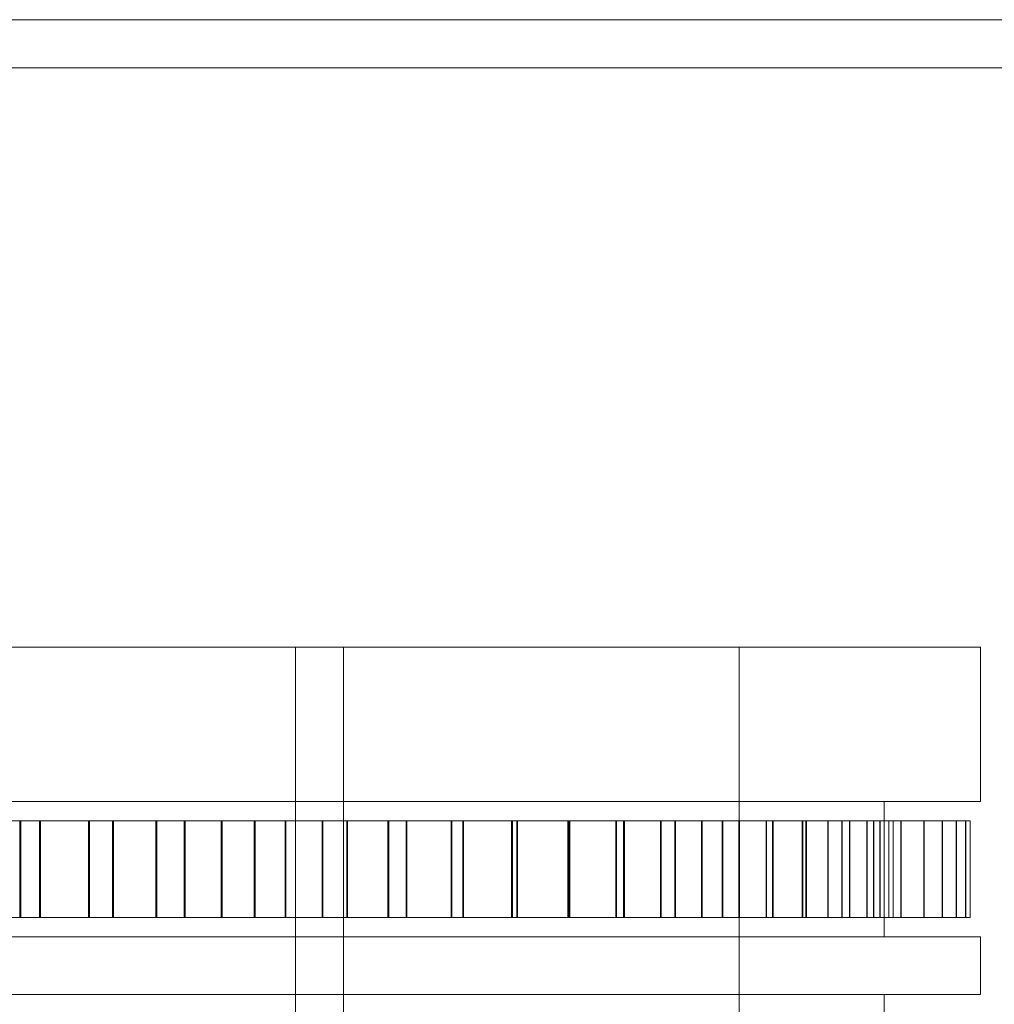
# Model space of a CAD drawing. Header units: millimetres. Extents: x -2233 to 61924, y -68080 to 6847.
# Tile 527 of 656: x 26250 to 26351, y -19547 to -19445. Entities that reach past the tile are written whole.
import ezdxf

# ---------------------------------------------------------------- set-up
doc = ezdxf.new("R2010")
doc.units = ezdxf.units.MM
doc.layers.add('superior_briquetadora', color=7, linetype='Continuous', lineweight=0)

msp = doc.modelspace()

# ---------------------------------------------------------------- linework, layer by layer
at = {"layer": 'superior_briquetadora'}
for p, q in [((26525.067, -19445), (25905.067, -19445)), ((26535.067, -19445), (25905.067, -19445)), ((26249.674, -19450), (26269.025, -19450)), ((26269.025, -19450), (26287.803, -19450)), ((26287.803, -19450), (26305.786, -19450)), ((26305.786, -19450), (26322.765, -19450)), ((26322.765, -19450), (26338.539, -19450)), ((26338.539, -19450), (26352.925, -19450)), ((26255.95, -19510), (26246.727, -19510)), ((26248.995, -19510), (26267.562, -19510)), ((26266.185, -19510), (26255.95, -19510)), ((26275.408, -19510), (26266.185, -19510)), ((26267.562, -19510), (26285.067, -19510)), ((26281.79, -19510), (26275.408, -19510)), ((26279.067, -19660), (26279.067, -19510)), ((26281.345, -19510), (26279.067, -19510)), ((26287.727, -19510), (26281.345, -19510)), ((26284.067, -19510), (26281.79, -19510)), ((26284.067, -19660), (26284.067, -19510)), ((26285.067, -19510), (26301.121, -19510)), ((26296.95, -19510), (26287.727, -19510)), ((26307.185, -19510), (26296.95, -19510)), ((26301.121, -19510), (26315.364, -19510)), ((26316.408, -19510), (26307.185, -19510)), ((26315.364, -19510), (26327.479, -19510)), ((26322.79, -19510), (26316.408, -19510)), ((26325.067, -19510), (26322.79, -19510)), ((26325.067, -19660), (26325.067, -19510)), ((26327.479, -19510), (26337.193, -19510)), ((26337.193, -19510), (26344.292, -19510)), ((26344.292, -19510), (26348.615, -19510)), ((26348.615, -19510), (26350.067, -19510)), ((26350.067, -19510), (26350.067, -19526)), ((26248.995, -19526), (26267.562, -19526)), ((26249.526, -19526), (26268.271, -19526)), ((26267.562, -19526), (26285.067, -19526)), ((26268.271, -19526), (26285.701, -19526)), ((26285.067, -19526), (26301.121, -19526)), ((26285.701, -19526), (26301.341, -19526)), ((26301.121, -19526), (26315.364, -19526)), ((26301.341, -19526), (26314.764, -19526)), ((26314.764, -19526), (26325.604, -19526)), ((26315.364, -19526), (26327.479, -19526)), ((26325.604, -19526), (26333.566, -19526)), ((26327.479, -19526), (26337.193, -19526)), ((26333.566, -19526), (26338.431, -19526)), ((26337.193, -19526), (26344.292, -19526)), ((26338.431, -19526), (26340.067, -19526)), ((26340.067, -19540), (26340.067, -19526)), ((26344.292, -19526), (26348.615, -19526)), ((26348.615, -19526), (26350.067, -19526)), ((26250.519, -19528), (26243.299, -19528)), ((26243.404, -19528), (26250.623, -19528)), ((26252.532, -19528), (26244.835, -19528)), ((26244.947, -19528), (26252.643, -19528)), ((26257.625, -19528), (26250.519, -19528)), ((26250.519, -19538), (26250.519, -19528)), ((26250.623, -19528), (26257.727, -19528)), ((26250.623, -19538), (26250.623, -19528)), ((26260.108, -19528), (26252.532, -19528)), ((26252.532, -19538), (26252.532, -19528)), ((26252.643, -19528), (26260.217, -19528)), ((26252.643, -19538), (26252.643, -19528)), ((26264.591, -19528), (26257.625, -19528)), ((26257.625, -19538), (26257.625, -19528)), ((26257.727, -19528), (26264.69, -19528)), ((26257.727, -19538), (26257.727, -19528)), ((26267.534, -19528), (26260.108, -19528)), ((26260.108, -19538), (26260.108, -19528)), ((26260.217, -19528), (26267.641, -19528)), ((26260.217, -19538), (26260.217, -19528)), ((26271.389, -19528), (26264.591, -19528)), ((26264.591, -19538), (26264.591, -19528)), ((26264.69, -19528), (26271.486, -19528)), ((26264.69, -19538), (26264.69, -19528)), ((26274.783, -19528), (26267.534, -19528)), ((26267.534, -19538), (26267.534, -19528)), ((26267.641, -19528), (26274.886, -19528)), ((26267.641, -19538), (26267.641, -19528)), ((26277.996, -19528), (26271.389, -19528)), ((26271.389, -19538), (26271.389, -19528)), ((26271.486, -19528), (26278.09, -19528)), ((26271.486, -19538), (26271.486, -19528)), ((26281.826, -19528), (26274.783, -19528)), ((26274.783, -19538), (26274.783, -19528)), ((26274.886, -19528), (26281.926, -19528)), ((26274.886, -19538), (26274.886, -19528)), ((26284.386, -19528), (26277.996, -19528)), ((26277.996, -19538), (26277.996, -19528)), ((26278.09, -19528), (26284.476, -19528)), ((26278.09, -19538), (26278.09, -19528)), ((26288.638, -19528), (26281.826, -19528)), ((26281.826, -19538), (26281.826, -19528)), ((26281.926, -19528), (26288.735, -19528)), ((26281.926, -19538), (26281.926, -19528)), ((26290.534, -19528), (26284.386, -19528)), ((26284.386, -19538), (26284.386, -19528)), ((26284.476, -19528), (26290.622, -19528)), ((26284.476, -19538), (26284.476, -19528)), ((26295.193, -19528), (26288.638, -19528)), ((26288.638, -19538), (26288.638, -19528)), ((26288.735, -19528), (26295.286, -19528)), ((26288.735, -19538), (26288.735, -19528)), ((26296.419, -19528), (26290.534, -19528)), ((26290.534, -19538), (26290.534, -19528)), ((26290.622, -19528), (26296.502, -19528)), ((26290.622, -19538), (26290.622, -19528)), ((26301.467, -19528), (26295.193, -19528)), ((26295.193, -19538), (26295.193, -19528)), ((26295.286, -19528), (26301.556, -19528)), ((26295.286, -19538), (26295.286, -19528)), ((26302.018, -19528), (26296.419, -19528)), ((26296.419, -19538), (26296.419, -19528)), ((26296.502, -19528), (26302.097, -19528)), ((26296.502, -19538), (26296.502, -19528)), ((26307.436, -19528), (26301.467, -19528)), ((26301.467, -19538), (26301.467, -19528)), ((26301.556, -19528), (26307.52, -19528)), ((26301.556, -19538), (26301.556, -19528)), ((26307.31, -19528), (26302.018, -19528)), ((26302.018, -19538), (26302.018, -19528)), ((26302.097, -19528), (26307.384, -19528)), ((26302.097, -19538), (26302.097, -19528)), ((26312.275, -19528), (26307.31, -19528)), ((26307.31, -19538), (26307.31, -19528)), ((26307.384, -19528), (26312.345, -19528)), ((26307.384, -19538), (26307.384, -19528)), ((26313.078, -19528), (26307.436, -19528)), ((26307.436, -19538), (26307.436, -19528)), ((26307.52, -19528), (26313.157, -19528)), ((26307.52, -19538), (26307.52, -19528)), ((26316.895, -19528), (26312.275, -19528)), ((26312.275, -19538), (26312.275, -19528)), ((26312.345, -19528), (26316.96, -19528)), ((26312.345, -19538), (26312.345, -19528)), ((26318.372, -19528), (26313.078, -19528)), ((26313.078, -19538), (26313.078, -19528)), ((26313.157, -19528), (26318.446, -19528)), ((26313.157, -19538), (26313.157, -19528)), ((26321.153, -19528), (26316.895, -19528)), ((26316.895, -19538), (26316.895, -19528)), ((26316.96, -19528), (26321.211, -19528)), ((26316.96, -19538), (26316.96, -19528)), ((26323.297, -19528), (26318.372, -19528)), ((26318.372, -19538), (26318.372, -19528)), ((26318.446, -19528), (26323.366, -19528)), ((26318.446, -19538), (26318.446, -19528)), ((26325.031, -19528), (26321.153, -19528)), ((26321.153, -19538), (26321.153, -19528)), ((26321.211, -19528), (26325.085, -19528)), ((26321.211, -19538), (26321.211, -19528)), ((26327.836, -19528), (26323.297, -19528)), ((26323.297, -19538), (26323.297, -19528)), ((26323.366, -19528), (26327.899, -19528)), ((26323.366, -19538), (26323.366, -19528)), ((26328.517, -19528), (26325.031, -19528)), ((26325.031, -19538), (26325.031, -19528)), ((26325.085, -19528), (26328.564, -19528)), ((26325.085, -19538), (26325.085, -19528)), ((26331.971, -19528), (26327.836, -19528)), ((26327.836, -19538), (26327.836, -19528)), ((26327.899, -19528), (26332.028, -19528)), ((26327.899, -19538), (26327.899, -19528)), ((26331.596, -19528), (26328.517, -19528)), ((26328.517, -19538), (26328.517, -19528)), ((26328.564, -19528), (26331.638, -19528)), ((26328.564, -19538), (26328.564, -19528)), ((26334.258, -19528), (26331.596, -19528)), ((26331.596, -19538), (26331.596, -19528)), ((26331.638, -19528), (26334.293, -19528)), ((26331.638, -19538), (26331.638, -19528)), ((26335.687, -19528), (26331.971, -19528)), ((26331.971, -19538), (26331.971, -19528)), ((26332.028, -19528), (26335.738, -19528)), ((26332.028, -19538), (26332.028, -19528)), ((26336.492, -19528), (26334.258, -19528)), ((26334.258, -19538), (26334.258, -19528)), ((26334.293, -19528), (26336.521, -19528)), ((26334.293, -19538), (26334.293, -19528)), ((26338.97, -19528), (26335.687, -19528)), ((26335.687, -19538), (26335.687, -19528)), ((26335.738, -19528), (26339.014, -19528)), ((26335.738, -19538), (26335.738, -19528)), ((26338.29, -19528), (26336.492, -19528)), ((26336.492, -19538), (26336.492, -19528)), ((26336.521, -19528), (26338.313, -19528)), ((26336.521, -19538), (26336.521, -19528)), ((26339.645, -19528), (26338.29, -19528)), ((26338.29, -19538), (26338.29, -19528)), ((26338.313, -19528), (26339.662, -19528)), ((26338.313, -19538), (26338.313, -19528)), ((26341.808, -19528), (26338.97, -19528)), ((26338.97, -19538), (26338.97, -19528)), ((26339.014, -19528), (26341.846, -19528)), ((26339.014, -19538), (26339.014, -19528)), ((26340.553, -19528), (26339.645, -19528)), ((26339.645, -19538), (26339.645, -19528)), ((26339.662, -19528), (26340.563, -19528)), ((26339.662, -19538), (26339.662, -19528)), ((26341.009, -19528), (26340.553, -19528)), ((26340.553, -19538), (26340.553, -19528)), ((26340.563, -19528), (26341.012, -19528)), ((26340.563, -19538), (26340.563, -19528)), ((26341.012, -19538), (26341.012, -19528)), ((26344.19, -19528), (26341.808, -19528)), ((26341.808, -19538), (26341.808, -19528)), ((26341.846, -19528), (26344.221, -19528)), ((26341.846, -19538), (26341.846, -19528)), ((26346.107, -19528), (26344.19, -19528)), ((26344.19, -19538), (26344.19, -19528)), ((26344.221, -19528), (26346.131, -19528)), ((26344.221, -19538), (26344.221, -19528)), ((26347.551, -19528), (26346.107, -19528)), ((26346.107, -19538), (26346.107, -19528)), ((26346.131, -19528), (26347.569, -19528)), ((26346.131, -19538), (26346.131, -19528)), ((26348.519, -19528), (26347.551, -19528)), ((26347.551, -19538), (26347.551, -19528)), ((26347.569, -19528), (26348.529, -19528)), ((26347.569, -19538), (26347.569, -19528)), ((26349.005, -19528), (26348.519, -19528)), ((26348.519, -19538), (26348.519, -19528)), ((26348.529, -19528), (26349.009, -19528)), ((26348.529, -19538), (26348.529, -19528)), ((26349.009, -19538), (26349.009, -19528)), ((26250.519, -19538), (26243.299, -19538)), ((26243.404, -19538), (26250.623, -19538)), ((26252.532, -19538), (26244.835, -19538)), ((26244.947, -19538), (26252.643, -19538)), ((26257.625, -19538), (26250.519, -19538)), ((26250.623, -19538), (26257.727, -19538)), ((26260.108, -19538), (26252.532, -19538)), ((26252.643, -19538), (26260.217, -19538)), ((26264.591, -19538), (26257.625, -19538)), ((26257.727, -19538), (26264.69, -19538)), ((26267.534, -19538), (26260.108, -19538)), ((26260.217, -19538), (26267.641, -19538)), ((26271.389, -19538), (26264.591, -19538)), ((26264.69, -19538), (26271.486, -19538)), ((26274.783, -19538), (26267.534, -19538)), ((26267.641, -19538), (26274.886, -19538)), ((26277.996, -19538), (26271.389, -19538)), ((26271.486, -19538), (26278.09, -19538)), ((26281.826, -19538), (26274.783, -19538)), ((26274.886, -19538), (26281.926, -19538)), ((26284.386, -19538), (26277.996, -19538)), ((26278.09, -19538), (26284.476, -19538)), ((26288.638, -19538), (26281.826, -19538)), ((26281.926, -19538), (26288.735, -19538)), ((26290.534, -19538), (26284.386, -19538)), ((26284.476, -19538), (26290.622, -19538)), ((26295.193, -19538), (26288.638, -19538)), ((26288.735, -19538), (26295.286, -19538)), ((26296.419, -19538), (26290.534, -19538)), ((26290.622, -19538), (26296.502, -19538)), ((26301.467, -19538), (26295.193, -19538)), ((26295.286, -19538), (26301.556, -19538)), ((26302.018, -19538), (26296.419, -19538)), ((26296.502, -19538), (26302.097, -19538)), ((26307.436, -19538), (26301.467, -19538)), ((26301.556, -19538), (26307.52, -19538)), ((26307.31, -19538), (26302.018, -19538)), ((26302.097, -19538), (26307.384, -19538)), ((26312.275, -19538), (26307.31, -19538)), ((26307.384, -19538), (26312.345, -19538)), ((26313.078, -19538), (26307.436, -19538)), ((26307.52, -19538), (26313.157, -19538)), ((26316.895, -19538), (26312.275, -19538)), ((26312.345, -19538), (26316.96, -19538)), ((26318.372, -19538), (26313.078, -19538)), ((26313.157, -19538), (26318.446, -19538)), ((26321.153, -19538), (26316.895, -19538)), ((26316.96, -19538), (26321.211, -19538)), ((26323.297, -19538), (26318.372, -19538)), ((26318.446, -19538), (26323.366, -19538)), ((26325.031, -19538), (26321.153, -19538)), ((26321.211, -19538), (26325.085, -19538)), ((26327.836, -19538), (26323.297, -19538)), ((26323.366, -19538), (26327.899, -19538)), ((26328.517, -19538), (26325.031, -19538)), ((26325.085, -19538), (26328.564, -19538)), ((26331.971, -19538), (26327.836, -19538)), ((26327.899, -19538), (26332.028, -19538)), ((26331.596, -19538), (26328.517, -19538)), ((26328.564, -19538), (26331.638, -19538)), ((26334.258, -19538), (26331.596, -19538)), ((26331.638, -19538), (26334.293, -19538)), ((26335.687, -19538), (26331.971, -19538)), ((26332.028, -19538), (26335.738, -19538)), ((26336.492, -19538), (26334.258, -19538)), ((26334.293, -19538), (26336.521, -19538)), ((26338.97, -19538), (26335.687, -19538)), ((26335.738, -19538), (26339.014, -19538)), ((26338.29, -19538), (26336.492, -19538)), ((26336.521, -19538), (26338.313, -19538)), ((26339.645, -19538), (26338.29, -19538)), ((26338.313, -19538), (26339.662, -19538)), ((26341.808, -19538), (26338.97, -19538)), ((26339.014, -19538), (26341.846, -19538)), ((26340.553, -19538), (26339.645, -19538)), ((26339.662, -19538), (26340.563, -19538)), ((26341.009, -19538), (26340.553, -19538)), ((26340.563, -19538), (26341.012, -19538)), ((26344.19, -19538), (26341.808, -19538)), ((26341.846, -19538), (26344.221, -19538)), ((26346.107, -19538), (26344.19, -19538)), ((26344.221, -19538), (26346.131, -19538)), ((26347.551, -19538), (26346.107, -19538)), ((26346.131, -19538), (26347.569, -19538)), ((26348.519, -19538), (26347.551, -19538)), ((26347.569, -19538), (26348.529, -19538)), ((26349.005, -19538), (26348.519, -19538)), ((26348.529, -19538), (26349.009, -19538)), ((26248.995, -19540), (26267.562, -19540)), ((26249.526, -19540), (26268.271, -19540)), ((26267.562, -19540), (26285.067, -19540)), ((26268.271, -19540), (26285.701, -19540)), ((26285.067, -19540), (26301.121, -19540)), ((26285.701, -19540), (26301.341, -19540)), ((26301.121, -19540), (26315.364, -19540)), ((26301.341, -19540), (26314.764, -19540)), ((26314.764, -19540), (26325.604, -19540)), ((26315.364, -19540), (26327.479, -19540)), ((26325.604, -19540), (26333.566, -19540)), ((26327.479, -19540), (26337.193, -19540)), ((26333.566, -19540), (26338.431, -19540)), ((26337.193, -19540), (26344.292, -19540)), ((26338.431, -19540), (26340.067, -19540)), ((26344.292, -19540), (26348.615, -19540)), ((26348.615, -19540), (26350.067, -19540)), ((26350.067, -19540), (26350.067, -19546)), ((26248.995, -19546), (26267.562, -19546)), ((26249.526, -19546), (26268.271, -19546)), ((26267.562, -19546), (26285.067, -19546)), ((26268.271, -19546), (26285.701, -19546)), ((26285.067, -19546), (26301.121, -19546)), ((26285.701, -19546), (26301.341, -19546)), ((26301.121, -19546), (26315.364, -19546)), ((26301.341, -19546), (26314.764, -19546)), ((26314.764, -19546), (26325.604, -19546)), ((26315.364, -19546), (26327.479, -19546)), ((26325.604, -19546), (26333.566, -19546)), ((26327.479, -19546), (26337.193, -19546)), ((26333.566, -19546), (26338.431, -19546)), ((26337.193, -19546), (26344.292, -19546)), ((26338.431, -19546), (26340.067, -19546)), ((26340.067, -19560), (26340.067, -19546)), ((26344.292, -19546), (26348.615, -19546)), ((26348.615, -19546), (26350.067, -19546))]:
    msp.add_line(p, q, dxfattribs=at)

doc.saveas('drawing.dxf')
